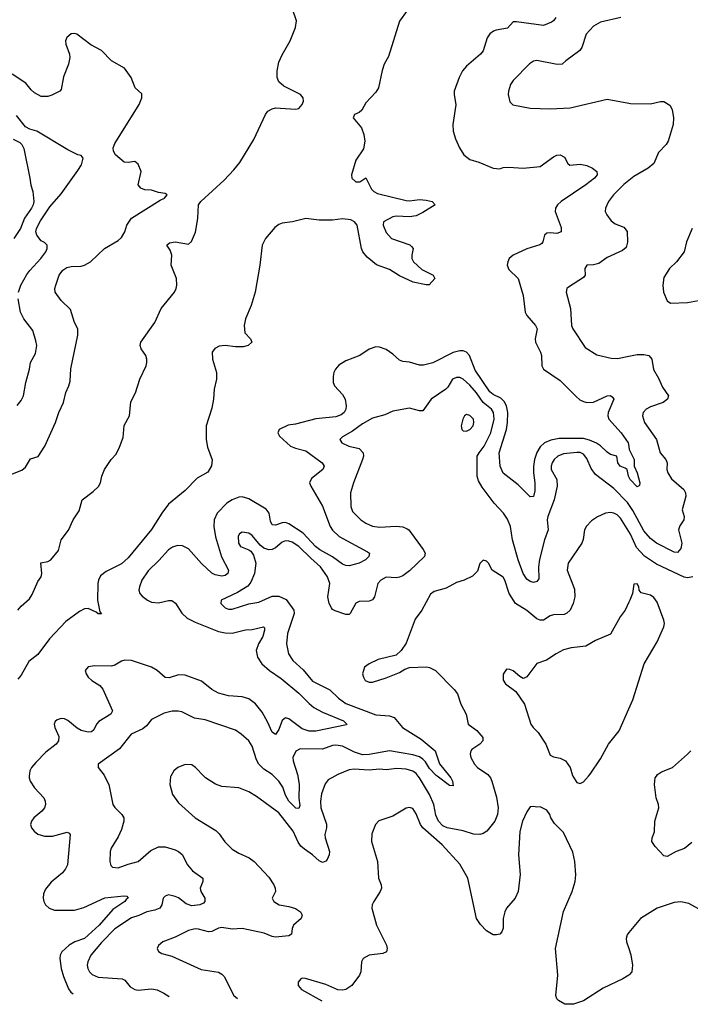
# Model space of a CAD drawing. Header units: inches. Extents: x 1694797 to 1849917, y 907313 to 1017959.
# Tile 548 of 656: x 1806362 to 1810367, y 908637 to 914516. Entities that reach past the tile are written whole.
import ezdxf

# ---------------------------------------------------------------- set-up
doc = ezdxf.new("R2010")
doc.units = ezdxf.units.IN
doc.header["$MEASUREMENT"] = 0
for name, color, linetype in [('B8900', 7, 'Continuous'), ('B8901', 7, 'Continuous'), ('B8910', 7, 'Continuous'), ('B8911', 7, 'Continuous')]:
    doc.layers.add(name, color=color, linetype=linetype)

msp = doc.modelspace()

# ---------------------------------------------------------------- linework, layer by layer
at = {"layer": 'B8900', "color": 5}
for points, elevation in [([(1806418.9, 910000), (1806417.6, 909990), (1806423.6, 909970), (1806450.2, 909930), (1806505.5, 909870), (1806514.4, 909850), (1806516, 909830), (1806509.5, 909810.5), (1806494.9, 909790), (1806446.3, 909750), (1806431.7, 909730), (1806426.7, 909710), (1806431.7, 909690), (1806447.6, 909670), (1806470, 909652.6), (1806510, 909640.2), (1806558.6, 909641.4), (1806644.5, 909664.5), (1806658.4, 909658.4), (1806664, 909650), (1806646.5, 909470), (1806634.9, 909445.1), (1806617.5, 909422.5), (1806550, 909365.7), (1806515.6, 909324.4), (1806504.3, 909295.7), (1806502, 909270), (1806505.6, 909250), (1806516.5, 909230), (1806538.9, 909210), (1806570, 909198.9), (1806690, 909199.6), (1806744.2, 909215.8), (1806870, 909271.9), (1806984.1, 909284.1), (1807002, 909282), (1807010.6, 909270.6), (1806997.8, 909262.2), (1806990.3, 909250), (1806917.5, 909202.5), (1806837.5, 909110), (1806750, 909030.5), (1806691, 909009), (1806656.5, 908990), (1806613.7, 908950), (1806604.2, 908930), (1806602.3, 908910), (1806609.2, 908850), (1806622.8, 908802.8), (1806653.6, 908730), (1806666.5, 908710), (1806680.7, 908699.2)], 720), ([(1806868.7, 910000), (1806894.4, 909950), (1806918.3, 909830), (1806931.1, 909811.1), (1806972.4, 909770), (1806983.7, 909750), (1806984.6, 909730), (1806970, 909680.9), (1806950, 909637), (1806908.7, 909570), (1806902, 909550), (1806900.4, 909490), (1806906.6, 909466.6), (1806916.3, 909456.3), (1806950, 909452.4), (1807010, 909474.6), (1807069.5, 909490), (1807145.6, 909554.4), (1807190, 909577), (1807230, 909576.8), (1807290, 909558.9), (1807310.4, 909550), (1807332.1, 909532.1), (1807363.6, 909470), (1807394.1, 909434.1), (1807454.9, 909390), (1807456.5, 909370), (1807440.7, 909330), (1807444.2, 909310), (1807467.6, 909270), (1807468.5, 909250), (1807459.7, 909240.3), (1807438.8, 909230), (1807390, 909225.2), (1807356.5, 909236.5), (1807310, 909271.9), (1807290, 909281.6), (1807250.2, 909289.8), (1807230, 909283.5), (1807219, 909270), (1807211.4, 909230), (1807198, 909210), (1807170, 909198.9), (1807122, 909190), (1807073.3, 909166.7), (1807030, 909152.4), (1806930, 909087.9), (1806850, 909005.7), (1806786.3, 908930), (1806768.7, 908890), (1806765.4, 908870), (1806768.4, 908850), (1806779.7, 908830), (1806795.3, 908815.3), (1806830, 908799.8), (1806974.4, 908790), (1806990, 908780.3), (1807021, 908741), (1807050, 908725), (1807070, 908722.2), (1807150, 908729.6), (1807182.8, 908722.8), (1807222.8, 908702.8), (1807253.8, 908683.3)], 740), ([(1807265.4, 910000), (1807263.4, 909996.6), (1807259.1, 909950), (1807275.5, 909890), (1807310, 909839.1), (1807410.5, 909750), (1807534.2, 909674.2), (1807554.2, 909654.2), (1807587.6, 909607.6), (1807630, 909563.7), (1807670, 909538.7), (1807732.3, 909512.3), (1807763, 909490), (1807850, 909395.5), (1807879.5, 909350), (1807888.4, 909330), (1807890.4, 909310), (1807870.7, 909270), (1807880.5, 909250), (1807911, 909230), (1807970, 909220.9), (1808010, 909208.8), (1808038.4, 909190), (1808048.4, 909170), (1808042.4, 909150), (1807997, 909110), (1807988.9, 909090), (1807984.4, 909055.6), (1807970, 909045.1), (1807890, 909037.8), (1807870, 909040.8), (1807822.2, 909062.2), (1807690, 909089.9), (1807630, 909086), (1807570, 909095.6), (1807550, 909090.9), (1807510, 909070.9), (1807490, 909069.7), (1807430, 909086), (1807410, 909087.2), (1807370, 909076.9), (1807290, 909036.9), (1807216, 909010), (1807190, 908988), (1807182.8, 908970), (1807190, 908952), (1807210, 908940.7), (1807270, 908923.8), (1807445.1, 908845.1), (1807550, 908829), (1807570, 908817.4), (1807582.5, 908802.5), (1807641.5, 908690), (1807663, 908672)], 760), ([(1808244.2, 910000), (1808203.5, 909976.5), (1808186.3, 909953.7), (1808165.5, 909894.5), (1808158.9, 909850), (1808160.9, 909810), (1808193.5, 909713.5), (1808193.6, 909690), (1808184.4, 909650), (1808185.7, 909630), (1808212.3, 909550), (1808210.2, 909530), (1808197.9, 909502.1), (1808190, 909491), (1808170, 909484.1), (1808150, 909493.3), (1808111.6, 909530), (1808062.4, 909562.4), (1808041.6, 909581.6), (1808025.1, 909605.1), (1807994.7, 909670), (1807910, 909779.2), (1807777.3, 909877.3), (1807730, 909905.1), (1807670, 909929.7), (1807570, 909936.9), (1807531.2, 909951.2), (1807472.3, 909990), (1807462.4, 910000)], 760), ([(1808023.1, 910000), (1808030.7, 909950), (1808028.7, 909868.7), (1808035.2, 909824.8), (1808030, 909805.6), (1808011.7, 909808.3), (1807969.4, 909850), (1807950, 909886.4), (1807933.6, 909933.6), (1807910, 909968.5), (1807879, 910000)], 740), ([(1809165.9, 910000), (1809174, 909990), (1809182.6, 909970), (1809210, 909874), (1809219, 909810), (1809215.8, 909770), (1809199.7, 909730), (1809152.6, 909670), (1809130, 909655.8), (1809110, 909650.3), (1809072.1, 909652.1), (1809010, 909672.2), (1808915.6, 909690), (1808890, 909703.2), (1808862.7, 909730), (1808846.5, 909766.5), (1808835.8, 909830), (1808809.6, 909889.6), (1808750, 909988.8), (1808741.3, 910000)], 760), ([(1808928.3, 910000), (1808936.3, 909990), (1808946, 909970), (1808950, 909942), (1808930, 909942.6), (1808855, 910000)], 740), ([(1809666.6, 910000), (1809690, 909961), (1809710, 909956), (1809730, 909966), (1809760.2, 910000)], 780), ([(1810000, 908811.8), (1809964, 908790), (1809847, 908733), (1809730, 908656.9), (1809670, 908636.9), (1809617, 908637), (1809579.4, 908659.4), (1809569.8, 908669.8), (1809563.5, 908690), (1809575.8, 908810), (1809561.5, 908970), (1809609.9, 909190.1), (1809662.4, 909310), (1809680.4, 909370), (1809683.5, 909410), (1809676.9, 909490), (1809664.9, 909544.9), (1809610, 909662), (1809556.5, 909716.5), (1809535.3, 909750), (1809528.7, 909770), (1809510, 909795.3), (1809470, 909815.3), (1809450, 909814), (1809430, 909819), (1809410, 909815.3), (1809390, 909785.2), (1809364.9, 909730), (1809348.7, 909668.7), (1809342, 909530), (1809351.5, 909411.5), (1809339.7, 909310), (1809321.5, 909270), (1809270.3, 909210), (1809259.7, 909190), (1809250.2, 909150), (1809249.1, 909090.9), (1809242.4, 909070), (1809230, 909056.2), (1809210, 909051.2), (1809190, 909052.2), (1809150, 909075.3), (1809113.9, 909113.9), (1809091.1, 909150), (1809038, 909390), (1808990, 909474.5), (1808885.7, 909590), (1808770.7, 909690), (1808755.7, 909710), (1808730, 909774.5), (1808710, 909805.1), (1808690, 909811.3), (1808670, 909808), (1808590, 909760.5), (1808507, 909733), (1808486.8, 909710), (1808465.8, 909654.2), (1808463, 909610), (1808498.7, 909490), (1808505.3, 909390), (1808521.3, 909350), (1808522.4, 909330), (1808514.9, 909310), (1808476.3, 909250), (1808467.3, 909230), (1808464.9, 909210), (1808493.7, 909110), (1808551.8, 908990), (1808557.6, 908970), (1808553, 908950), (1808530, 908939.7), (1808448.9, 908931.1), (1808414, 908910), (1808403.8, 908890), (1808399.5, 908830), (1808392.4, 908810), (1808346.4, 908750), (1808310, 908725.7), (1808290, 908720.4), (1808262.4, 908722.4), (1808190, 908756), (1808068.5, 908791.5), (1808050, 908793.6), (1808041, 908790), (1808026, 908770), (1808026, 908750), (1808045.1, 908725.1), (1808166.3, 908658)], 780), ([(1810000, 909064.8), (1809990, 909052.7), (1809984.6, 909030), (1809986.7, 909010), (1810000, 908970.3)], 780)]:
    msp.add_lwpolyline(points, dxfattribs=dict(at, elevation=elevation))
at = {"layer": 'B8901', "color": 5}
for points, elevation in [([(1806350, 910990.2), (1806370, 911014.7), (1806421.2, 911058.8), (1806437.1, 911082.9), (1806470, 911162.4), (1806489.8, 911190.2), (1806494, 911210), (1806487.3, 911272.7), (1806530, 911280.4), (1806548.5, 911291.5), (1806593.5, 911346.5), (1806608.9, 911410), (1806652.7, 911467.3), (1806680.7, 911530), (1806716.7, 911583.3), (1806735.3, 911650), (1806801.6, 911698.4), (1806831.9, 911728.1), (1806844.5, 911750), (1806851.9, 911790), (1806867.9, 911830), (1806907.7, 911890), (1806937.6, 911922.4), (1806957.2, 911962.8), (1806979.5, 912020.5), (1806986.7, 912093.3), (1807017.2, 912150), (1807024.9, 912235.1), (1807052.7, 912287.3), (1807080.4, 912370), (1807117.2, 912450), (1807121.6, 912470), (1807121.8, 912490), (1807115.6, 912510), (1807087.6, 912550), (1807080.5, 912570), (1807085.6, 912590), (1807170, 912707.9), (1807207.6, 912792.4), (1807286.3, 912890), (1807296.7, 912910), (1807300.6, 912930), (1807299.1, 912970), (1807266.6, 913050), (1807269.8, 913110), (1807260.2, 913140.2), (1807241.6, 913170), (1807256.6, 913183.4), (1807290, 913189), (1807370, 913176.4), (1807387.5, 913192.5), (1807412.1, 913247.9), (1807416.8, 913270), (1807425.7, 913330), (1807429.8, 913410), (1807443.2, 913430), (1807582.5, 913557.5), (1807641.4, 913618.6), (1807677, 913663), (1807759.6, 913800.4), (1807830.3, 913950), (1807844, 913970), (1807870, 913984.6), (1807890, 913989), (1808010, 913981.6), (1808030, 913985.8), (1808049.9, 914010), (1808056.7, 914030), (1808055, 914050), (1808038.8, 914070), (1807938.9, 914118.9), (1807910, 914145.6), (1807900.5, 914170), (1807900.1, 914210), (1807910, 914261.7), (1807930, 914306.7), (1807978.1, 914390), (1808010, 914468.7), (1808016, 914510), (1807970, 914643.6)], 680), ([(1808676.9, 914570), (1808630, 914506.6), (1808564.4, 914295.6), (1808539.8, 914250), (1808527.8, 914212.2), (1808504.7, 914110), (1808490, 914083.5), (1808430, 914018.7), (1808404.7, 913975.3), (1808390, 913962.3), (1808362.6, 913950), (1808353.4, 913930), (1808402.6, 913870), (1808417.8, 913830), (1808422.6, 913790), (1808415.1, 913744.9), (1808370, 913677.2), (1808344.2, 913590), (1808346.4, 913570), (1808370, 913548.7), (1808393, 913547), (1808430, 913570.8), (1808464.1, 913504.1), (1808476.5, 913490), (1808498.6, 913478.6), (1808670, 913436.4), (1808690, 913434), (1808750, 913443.2), (1808790, 913438.9), (1808825.5, 913430), (1808843.8, 913410), (1808770, 913363.8), (1808730, 913345), (1808690, 913339.5), (1808610, 913343.7), (1808590, 913338.7), (1808534.6, 913310), (1808532.6, 913290), (1808550, 913246), (1808583, 913210), (1808691.3, 913171.3), (1808702.6, 913162.6), (1808713, 913150), (1808703.1, 913110), (1808703.6, 913090), (1808713.4, 913070), (1808764.7, 913024.7), (1808830.8, 912990), (1808841, 912970), (1808806.8, 912933.2), (1808790, 912932.3), (1808711.1, 912948.9), (1808630, 912987.1), (1808570, 913023.7), (1808493.1, 913053.1), (1808438.3, 913098.3), (1808411.8, 913130), (1808403.6, 913150), (1808377.2, 913290), (1808362.4, 913310), (1808340.7, 913320.7), (1808290, 913327.5), (1808230, 913319.6), (1808150, 913318.9), (1808070, 913329.3), (1807990.8, 913309.2), (1807930, 913301), (1807910, 913294), (1807885.3, 913274.7), (1807830.1, 913209.9), (1807809.5, 913170), (1807797, 913050), (1807768.4, 912890), (1807744.1, 912810), (1807710.7, 912730), (1807701.9, 912690), (1807706.1, 912646.1), (1807741.3, 912610), (1807748, 912590), (1807726.8, 912570), (1807696.9, 912563.1), (1807650, 912562.6), (1807590, 912569.9), (1807553.3, 912566.7), (1807527.1, 912552.9), (1807511, 912530), (1807512.6, 912490), (1807537.1, 912410), (1807538.3, 912370), (1807524.2, 912310), (1807519.8, 912250), (1807510, 912197), (1807476.1, 912090), (1807474.9, 912010), (1807484.2, 911964.2), (1807512.2, 911887.8), (1807508, 911852), (1807485.5, 911814.5), (1807422.2, 911777.8), (1807350, 911704.7), (1807250, 911622.9), (1807210.2, 911569.8), (1807150, 911472), (1807010, 911303.4), (1806970, 911267.9), (1806878.6, 911221.4), (1806844.8, 911195.2), (1806831.9, 911170), (1806828.6, 911150), (1806826.7, 911050), (1806839.6, 910979.6), (1806850, 910968), (1806830, 910968.3), (1806818.7, 910978.7), (1806770, 910999.7), (1806750, 910998.7), (1806718.6, 910981.4), (1806638.3, 910921.7), (1806540.5, 910819.5), (1806470, 910725.1), (1806417, 910683), (1806370, 910601.2), (1806350, 910578)], 680), ([(1809564.2, 914530), (1809550.3, 914510), (1809538.6, 914501.4), (1809490, 914482), (1809330, 914503.5), (1809310, 914502.4), (1809274.5, 914465.5), (1809206.8, 914453.2), (1809192, 914448), (1809169.1, 914430.9), (1809153.3, 914406.7), (1809130, 914329.7), (1809114, 914310), (1809030, 914237.6), (1809007.4, 914210), (1808986.3, 914170), (1808957.4, 914090), (1808956.5, 914070), (1808967.6, 914007.6), (1808948, 913890), (1808951.5, 913850), (1808964.7, 913804.7), (1808988, 913750), (1809015.5, 913710), (1809050, 913681.2), (1809104.8, 913664.8), (1809190, 913628.8), (1809230, 913626.3), (1809250, 913633.4), (1809283.9, 913636.1), (1809370, 913630.3), (1809470, 913640.4), (1809550, 913698), (1809570, 913706.5), (1809590, 913708.8), (1809615.9, 913695.9), (1809636.7, 913656.7), (1809648, 913648), (1809710, 913652.9), (1809750, 913646.3), (1809783, 913630), (1809808.2, 913610), (1809810.3, 913590), (1809795.3, 913570), (1809743.6, 913530), (1809595.6, 913430), (1809574.3, 913410), (1809562.6, 913390), (1809560.3, 913370), (1809595.3, 913275.3), (1809596.5, 913250), (1809570, 913239.3), (1809530, 913244), (1809510, 913240.8), (1809497.3, 913230), (1809486.5, 913190), (1809479.6, 913180.4), (1809467.8, 913172.2), (1809390, 913148), (1809308.7, 913110), (1809286.3, 913090), (1809276.5, 913070), (1809274, 913050), (1809284.3, 913024.3), (1809339.7, 912970), (1809368.8, 912870), (1809380.6, 912770), (1809390.2, 912750), (1809443.5, 912690), (1809451.9, 912670), (1809440.7, 912610), (1809442.8, 912590), (1809472.6, 912530), (1809477.6, 912510), (1809480.2, 912450), (1809490.2, 912430.2), (1809590, 912361), (1809685.2, 912265.2), (1809707.1, 912247.1), (1809730, 912235.9), (1809750, 912231.1), (1809790, 912233.2), (1809870, 912270.2), (1809890, 912271.6), (1809902.9, 912262.9), (1809910.3, 912250), (1809877.6, 912170), (1809874.9, 912150), (1809880.8, 912130), (1809955, 912050), (1809996.5, 911990), (1810000, 911967.7)], 720), ([(1809952.7, 914530), (1809830, 914501.1), (1809790, 914477.2), (1809744.6, 914430), (1809720.3, 914350), (1809708.5, 914331.5), (1809623, 914270), (1809602.8, 914250), (1809572.5, 914247.5), (1809450, 914272.7), (1809431.5, 914268.5), (1809407, 914253), (1809310, 914152.7), (1809293.4, 914130), (1809280.5, 914090), (1809279.1, 914070), (1809290, 914024.7), (1809307.9, 914007.9), (1809410, 913988.2), (1809530, 913983.7), (1809650, 913990.4), (1809870, 914041.1), (1810000, 914016.8)], 740), ([(1806310, 911799.5), (1806374.5, 911825.5), (1806395.8, 911844.2), (1806427, 911893), (1806472.2, 911907.8), (1806512.8, 911970), (1806576.4, 912110), (1806596.1, 912170), (1806623.5, 912230), (1806637.2, 912290), (1806656.4, 912330), (1806663.3, 912356.7), (1806668.1, 912431.9), (1806710, 912632), (1806708.4, 912670), (1806688.3, 912708.3), (1806665.6, 912785.6), (1806610, 912838.4), (1806574.7, 912890), (1806572.8, 912910), (1806577.4, 912930), (1806598.5, 912990), (1806619.3, 913020.7), (1806643.5, 913036.5), (1806670, 913042.6), (1806730, 913045.3), (1806750, 913050.3), (1806784.5, 913070), (1806869.4, 913150), (1806950, 913197), (1806970, 913215.3), (1806989.8, 913250), (1807002.1, 913290), (1807029.6, 913330.4), (1807201.2, 913438.8), (1807226, 913450), (1807242.7, 913470), (1807230, 913478.4), (1807190, 913485.1), (1807150, 913498.4), (1807110, 913500.7), (1807085.2, 913510), (1807069.5, 913530), (1807086.6, 913610), (1807070, 913654), (1807050, 913669.3), (1807010, 913663.6), (1806985.4, 913665.4), (1806934, 913710), (1806922.7, 913730), (1806920.5, 913750), (1806930, 913777), (1807074.9, 914010), (1807091.4, 914050), (1807092.4, 914072.4), (1807051.8, 914110), (1807027.8, 914170), (1806987.3, 914227.3), (1806911.2, 914271.2), (1806850, 914332), (1806786.6, 914366.6), (1806702.7, 914430), (1806690, 914434), (1806670, 914432), (1806643.1, 914410), (1806636.5, 914390), (1806636.9, 914370), (1806658.5, 914310), (1806661.3, 914290), (1806652.6, 914250), (1806624.3, 914175.7), (1806610, 914099.3), (1806602, 914090), (1806554.8, 914065.2), (1806530, 914056.8), (1806490, 914057.2), (1806450, 914079.8), (1806430, 914097.4), (1806397.9, 914137.9), (1806317.3, 914190)], 720), ([(1806354, 912890), (1806368.2, 912930), (1806405.5, 912994.5), (1806421.9, 913018.1), (1806488.4, 913090), (1806517.6, 913130), (1806526, 913150), (1806525.2, 913170), (1806510, 913185.2), (1806490, 913195.3), (1806465.2, 913230), (1806458, 913250), (1806462.4, 913270), (1806485.5, 913314.5), (1806541.7, 913398.3), (1806610, 913477.2), (1806710, 913616), (1806731.3, 913650), (1806740.7, 913690), (1806730, 913706), (1806710, 913709.4), (1806650, 913738.4), (1806465.2, 913850), (1806422.3, 913862.3), (1806395.8, 913875.8), (1806343.7, 913943.7)], 740), ([(1806323.4, 913803.4), (1806362, 913782), (1806374.8, 913770), (1806386.4, 913746.4), (1806423.1, 913570), (1806427.6, 913527.6), (1806440.5, 913490), (1806446, 913430), (1806443, 913410), (1806433.4, 913390), (1806390.6, 913330), (1806367.2, 913270), (1806326.7, 913210)], 740), ([(1810000, 913556), (1809970, 913532.2), (1809909.4, 913470.6), (1809879, 913430), (1809860.3, 913390), (1809859.5, 913370), (1809868.8, 913350), (1809895.3, 913315.3), (1809917.8, 913297.8), (1809970, 913276.9), (1809990.9, 913250.9), (1809992.4, 913187.6), (1809984.5, 913155.5), (1809962.8, 913137.2), (1809870, 913095.8), (1809820.2, 913059.8), (1809790, 913051.6), (1809750, 913049.5), (1809737, 913030), (1809738.7, 912990), (1809730, 912977), (1809640.7, 912919.3), (1809630.7, 912910), (1809624.9, 912890), (1809651.4, 912791.4), (1809658.4, 912690), (1809666, 912670), (1809738.9, 912558.9), (1809810, 912514.4), (1809894.6, 912494.6), (1809933.4, 912493.4), (1810000, 912506.9)], 740), ([(1806347.1, 912212.9), (1806370, 912241.3), (1806384.8, 912270), (1806397.8, 912350), (1806421, 912430), (1806427.1, 912470), (1806456.2, 912523.8), (1806463.5, 912570), (1806459, 912599), (1806439.8, 912659.8), (1806386.4, 912730), (1806366.6, 912770), (1806352.1, 912850)], 740), ([(1810000, 911786.8), (1809998.4, 911790), (1809989.3, 911829.3), (1809978.6, 911838.6), (1809949, 911850), (1809935.3, 911870), (1809928, 911910), (1809890, 911920.7), (1809870, 911932.8), (1809831.1, 911971.1), (1809807.7, 911987.7), (1809765.9, 912005.9), (1809730, 912015.5), (1809584.6, 912015.4), (1809534.5, 912005.5), (1809496.2, 911990), (1809470, 911965), (1809450, 911931.8), (1809437.7, 911890), (1809431.6, 911848.4), (1809430.1, 911810), (1809438.6, 911750), (1809437.8, 911702.2), (1809430, 911669.5), (1809410, 911668), (1809338.4, 911738.4), (1809250, 911808), (1809231.6, 911850), (1809225.4, 911930), (1809268.7, 912070), (1809276, 912110), (1809277.2, 912170), (1809269.9, 912210), (1809255.6, 912235.6), (1809236.3, 912256.3), (1809190, 912278.8), (1809170, 912294.6), (1809082.8, 912422.8), (1809049.4, 912510), (1809030, 912530.8), (1809010, 912539), (1808990, 912539), (1808950, 912528.3), (1808830, 912468.1), (1808773.7, 912453.7), (1808750, 912453.3), (1808690, 912471.3), (1808650, 912475.4), (1808630, 912484), (1808590, 912519.7), (1808550, 912546), (1808510, 912561.1), (1808490, 912562.4), (1808450, 912549.6), (1808394, 912510), (1808310, 912479.8), (1808267.1, 912452.9), (1808247.9, 912430), (1808238.5, 912410), (1808233.5, 912386.5), (1808233.6, 912350), (1808241.3, 912330), (1808290, 912278.3), (1808305, 912250), (1808312.4, 912210), (1808310.1, 912190), (1808299.7, 912170), (1808282.6, 912157.4), (1808250, 912144.8), (1808130, 912132.3), (1808010, 912101.4), (1807965.3, 912094.7), (1807911, 912070), (1807904, 912050), (1807913.4, 912030), (1807979.3, 911970), (1808010, 911956.9), (1808070, 911940.8), (1808169.3, 911869.3), (1808180.9, 911850), (1808172.6, 911830), (1808104.1, 911775.9), (1808093.6, 911750), (1808100.7, 911730), (1808171.4, 911611.4), (1808215.9, 911490), (1808230, 911468.4), (1808270.1, 911430.1), (1808439.4, 911339.4), (1808450.5, 911330), (1808448, 911310), (1808426.4, 911290), (1808390.5, 911270), (1808330, 911255.3), (1808310, 911256.4), (1808290, 911265.7), (1808229.6, 911309.6), (1808154.2, 911350), (1808129.4, 911370), (1808055.8, 911450), (1807970, 911506.1), (1807950, 911512.8), (1807930, 911512.2), (1807890, 911498.8), (1807870, 911499.8), (1807860.8, 911520.8), (1807851.3, 911570), (1807833.6, 911593.6), (1807730, 911656), (1807690, 911667.1), (1807670, 911664.7), (1807630.2, 911650), (1807599.7, 911630), (1807540.6, 911570), (1807522.6, 911530), (1807521.8, 911490), (1807531.5, 911428.5), (1807567.8, 911307.8), (1807608.9, 911230), (1807605.7, 911210), (1807590, 911198), (1807570, 911192.7), (1807530, 911200.8), (1807510, 911210.5), (1807448.3, 911268.3), (1807370, 911357.3), (1807335.2, 911375.2), (1807303.8, 911376.2), (1807274, 911366), (1807250, 911350.4), (1807193.9, 911286.1), (1807130, 911225.2), (1807091.2, 911170), (1807076.6, 911130), (1807074.3, 911110), (1807079.2, 911090), (1807093.3, 911073.3), (1807125.7, 911050), (1807150, 911038.9), (1807190, 911033.7), (1807250, 911048.2), (1807270, 911047.1), (1807292.1, 911032.1), (1807330, 910972.6), (1807363, 910943), (1807410, 910917.9), (1807550, 910863.4), (1807590, 910854.8), (1807630, 910852.7), (1807710, 910873.1), (1807750, 910875.8), (1807818, 910890), (1807824.5, 910884.5), (1807824, 910870), (1807813.3, 910833.3), (1807787.3, 910790), (1807774.2, 910750), (1807781.5, 910710), (1807808.5, 910670), (1807853.7, 910630), (1807922.8, 910582.8), (1808030, 910495), (1808090, 910432.1), (1808118.5, 910410), (1808170, 910380.8), (1808295.3, 910330), (1808315.8, 910310), (1808314, 910306), (1808130, 910267.1), (1808090, 910267.2), (1808050, 910281.3), (1807970, 910342), (1807950, 910347.2), (1807928.8, 910331.2), (1807910, 910277), (1807890, 910247.8), (1807870, 910262.4), (1807843, 910323), (1807810, 910382), (1807770, 910430.9), (1807730, 910461.4), (1807690, 910472.4), (1807610, 910478.7), (1807550, 910494), (1807510, 910515.8), (1807447.1, 910567.1), (1807350, 910601.3), (1807310, 910603.2), (1807254.2, 910585.8), (1807230, 910588.2), (1807182.3, 910630), (1807150, 910650.9), (1807030, 910689.2), (1806990, 910691.2), (1806970, 910686.3), (1806930, 910661.8), (1806910, 910655.9), (1806810, 910657.6), (1806770, 910652.4), (1806753.4, 910630), (1806758.6, 910610), (1806771.4, 910590), (1806792.9, 910570), (1806839.6, 910539.6), (1806857.9, 910517.9), (1806916.5, 910390), (1806907.2, 910370), (1806834.6, 910325.4), (1806820.2, 910310), (1806804, 910276), (1806790, 910263.8), (1806770, 910262.6), (1806730, 910272.3), (1806706, 910286), (1806650, 910332.1), (1806630, 910341.1), (1806610, 910343), (1806584.8, 910335.2), (1806574, 910326), (1806568.8, 910310), (1806571.8, 910290), (1806595.3, 910235.3), (1806593.8, 910210), (1806580.2, 910190), (1806517.7, 910142.3), (1806458.5, 910081.5), (1806432.4, 910050), (1806422.8, 910030), (1806418.9, 910000)], 720), ([(1810000, 911621.2), (1809992.3, 911632.3), (1809910, 911716.6), (1809801.1, 911801.1), (1809775.5, 911835.5), (1809750, 911895.4), (1809730, 911921.1), (1809710, 911931), (1809690, 911932.7), (1809610, 911923.2), (1809576.5, 911910), (1809553.7, 911890), (1809541.5, 911870), (1809536.3, 911850), (1809537.1, 911830), (1809569.3, 911770), (1809571.2, 911731.2), (1809554.6, 911650), (1809516.8, 911550), (1809513.4, 911530), (1809518, 911470), (1809496.8, 911410), (1809466.2, 911293.8), (1809459.8, 911250), (1809462.3, 911177.7), (1809450, 911160.5), (1809430, 911155.8), (1809410, 911161), (1809390, 911175.1), (1809370, 911209.7), (1809339.3, 911290), (1809304.9, 911410), (1809292.9, 911490), (1809274.5, 911534.5), (1809252.2, 911570), (1809196.5, 911630), (1809124.5, 911724.5), (1809102.5, 911762.5), (1809094.5, 911790), (1809095.3, 911910), (1809105.4, 911930), (1809136.7, 911970), (1809175.6, 912050), (1809195.8, 912130), (1809192.8, 912170), (1809180.2, 912190), (1809129.9, 912229.9), (1809090, 912287.1), (1809050, 912332.9), (1809011.1, 912370), (1808990, 912378.7), (1808970, 912379.7), (1808947, 912370), (1808918.5, 912321.5), (1808907.6, 912310), (1808819, 912250), (1808770, 912180.5), (1808750, 912179.7), (1808690, 912196.9), (1808590, 912177.6), (1808543.6, 912156.4), (1808470, 912136.4), (1808410, 912103.4), (1808350, 912059.8), (1808290, 912025.1), (1808274.9, 912010), (1808285.5, 911990), (1808328, 911970), (1808390, 911954.7), (1808413.1, 911930), (1808414.6, 911910), (1808408.9, 911890), (1808355.3, 911750), (1808336.9, 911690), (1808339.1, 911610), (1808350, 911580.4), (1808399.3, 911530), (1808430, 911509.1), (1808470, 911492.2), (1808510, 911486), (1808611.1, 911491.1), (1808650, 911487.6), (1808676.5, 911476.5), (1808685.5, 911470), (1808772, 911352), (1808783.6, 911330), (1808779, 911310), (1808690, 911225.8), (1808650, 911196.2), (1808630, 911187), (1808610, 911184.1), (1808550, 911187.4), (1808518, 911170), (1808501.8, 911150), (1808482, 911070), (1808470, 911051.5), (1808450, 911044.1), (1808390, 911041.6), (1808370, 911031.8), (1808335.8, 910970), (1808330, 910965.1), (1808310, 910963.5), (1808246.2, 910986.2), (1808230, 910994.3), (1808223.4, 911003.4), (1808209.9, 911029.9), (1808201.5, 911070), (1808214.2, 911150), (1808200.7, 911190), (1808158, 911250), (1808099.9, 911299.9), (1808030, 911370.5), (1807990, 911396.1), (1807970, 911403), (1807950, 911403.4), (1807930, 911397.3), (1807890, 911363.1), (1807870, 911351.9), (1807850, 911349.7), (1807820.9, 911360.9), (1807798.2, 911378.2), (1807750, 911436.2), (1807730, 911449.5), (1807690, 911456.2), (1807674, 911446), (1807667, 911433), (1807668.1, 911390), (1807680.4, 911370), (1807730.3, 911350.3), (1807742.4, 911342.4), (1807759.3, 911319.3), (1807771.7, 911271.7), (1807764.5, 911210), (1807741.6, 911158.4), (1807725.4, 911134.6), (1807663.6, 911096.4), (1807566, 911050), (1807564, 911030), (1807590, 911004.4), (1807610, 910995.3), (1807630, 910996), (1807730, 911027.8), (1807790, 911038.4), (1807870, 911073.6), (1807910, 911074.5), (1807953, 911053), (1807999.1, 910990), (1808001.2, 910970), (1807962, 910850), (1807956.1, 910790), (1807967.3, 910730), (1807993.8, 910690), (1808054.3, 910634.3), (1808110, 910565.6), (1808214.3, 910514.3), (1808265.2, 910465.2), (1808310, 910432.4), (1808490, 910365.1), (1808570, 910360.2), (1808598, 910350), (1808649, 910290), (1808760.8, 910220.8), (1808843.5, 910150), (1808870, 910073.7), (1808928.3, 910000)], 740), ([(1810000, 911460.6), (1809950, 911540.3), (1809930, 911558.8), (1809910, 911569.7), (1809890, 911573.5), (1809861, 911570), (1809813.4, 911546.6), (1809776.9, 911523.1), (1809747.9, 911492.1), (1809735.3, 911470), (1809727.5, 911412.5), (1809718.7, 911390), (1809637.4, 911270), (1809632, 911230), (1809674.7, 911114.7), (1809676.8, 911070), (1809668.6, 911030), (1809650, 910991.1), (1809630, 910971.7), (1809614.9, 910965.1), (1809550, 910962.8), (1809530, 910956.4), (1809490, 910930.9), (1809470, 910929.8), (1809450, 910938.9), (1809390, 910989.1), (1809324.2, 911030), (1809284.8, 911090), (1809259.8, 911170), (1809250, 911187.8), (1809184, 911230), (1809162, 911270), (1809150, 911282), (1809130, 911288), (1809111.1, 911268.9), (1809097.1, 911222.9), (1809065.8, 911194.2), (1809016, 911170), (1808970, 911154.7), (1808910, 911121.7), (1808838, 911102), (1808815.1, 911084.9), (1808764.4, 910990), (1808723.8, 910936.2), (1808670, 910794), (1808640.5, 910750), (1808610, 910722.4), (1808503.7, 910696.3), (1808450.2, 910669.8), (1808420.7, 910650), (1808410.3, 910610), (1808414.6, 910590), (1808425.3, 910570), (1808450, 910560.2), (1808470, 910560.2), (1808550, 910585.3), (1808630, 910618), (1808662, 910638), (1808690, 910648.9), (1808791.2, 910651.2), (1808810, 910647.8), (1808846, 910630), (1808957.5, 910517.5), (1808976.4, 910490), (1808997, 910430), (1809028.2, 910370), (1809040.7, 910310), (1809092, 910272), (1809128.5, 910230), (1809128.4, 910210), (1809110.5, 910190), (1809062.4, 910157.6), (1809055.8, 910150), (1809052.9, 910130), (1809057.3, 910110), (1809077.8, 910070), (1809097, 910050), (1809157.8, 910010), (1809165.9, 910000)], 760), ([(1810000, 911037.3), (1809977.6, 910990), (1809948.5, 910950), (1809890, 910847), (1809800.7, 910810), (1809744.2, 910775.8), (1809655.4, 910764.6), (1809610, 910753), (1809566, 910730), (1809508.7, 910691.3), (1809450, 910672.3), (1809390, 910593.2), (1809375.5, 910584.5), (1809370, 910582.7), (1809350, 910594), (1809310, 910627.3), (1809290, 910637), (1809270, 910637.2), (1809250, 910608), (1809250, 910572), (1809263.8, 910550), (1809324.4, 910504.4), (1809377.3, 910430), (1809415.5, 910310), (1809428, 910290), (1809459.2, 910259.2), (1809504.9, 910190), (1809530, 910124.7), (1809550, 910114.8), (1809590, 910107.3), (1809621, 910090), (1809650.4, 910050.4), (1809664.1, 910004.1), (1809666.6, 910000)], 780), ([(1807879, 910000), (1807869.2, 910010), (1807821, 910041), (1807790.9, 910070), (1807776.7, 910096.7), (1807750, 910178.4), (1807730, 910209.6), (1807685.6, 910250), (1807650, 910274.7), (1807470, 910335.4), (1807406.1, 910346.1), (1807330, 910383), (1807308, 910388), (1807271.9, 910388.1), (1807224.2, 910375.8), (1807150, 910337.6), (1807119.6, 910300.4), (1807098, 910282), (1807027.8, 910250), (1806957.9, 910162.1), (1806830.8, 910070), (1806830.8, 910050), (1806865.8, 910005.8), (1806868.7, 910000)], 740), ([(1809760.2, 910000), (1809770, 910011), (1809830, 910102.8), (1809878.4, 910190), (1809942, 910270), (1810000, 910400.2)], 780), ([(1808855, 910000), (1808850, 910003.9), (1808810, 910045.2), (1808785.3, 910085.3), (1808770, 910101), (1808750, 910113.9), (1808710, 910126.1), (1808570.1, 910149.9), (1808450, 910129.2), (1808410, 910127.5), (1808362.4, 910142.4), (1808290, 910177.3), (1808250, 910184.1), (1808230, 910181.9), (1808170, 910160.7), (1808038, 910162), (1808010.9, 910149.1), (1807993.5, 910110), (1807994.6, 910090), (1808021.5, 910010), (1808023.1, 910000)], 740), ([(1807462.4, 910000), (1807411.4, 910051.4), (1807390, 910066.6), (1807350, 910069.3), (1807306, 910050), (1807282.8, 910030), (1807265.4, 910000)], 760), ([(1808741.3, 910000), (1808730, 910014.6), (1808710, 910029.8), (1808670, 910041.2), (1808614.5, 910045.5), (1808550, 910037.7), (1808510, 910041.1), (1808450, 910034.6), (1808359.1, 910040.9), (1808330, 910037.4), (1808261.6, 910010), (1808244.2, 910000)], 760)]:
    msp.add_lwpolyline(points, dxfattribs=dict(at, elevation=elevation))
at = {"layer": 'B8901', "color": 5, "elevation": 760}
msp.add_lwpolyline([(1809030, 912159.3), (1809018.8, 912150), (1809008.2, 912130), (1808999.3, 912090), (1809002, 912070), (1809010, 912062), (1809030, 912059.5), (1809050, 912068.7), (1809069.6, 912090), (1809074.3, 912110), (1809073, 912130), (1809050, 912153.3)], close=True, dxfattribs=at)
at = {"layer": 'B8910', "color": 5}
for points, elevation in [([(1810376.7, 909603.3), (1810332.9, 909567.1), (1810282, 909550), (1810230, 909519.5), (1810210, 909522.7), (1810158.3, 909578.3), (1810138.4, 909610), (1810138.9, 909630), (1810152.9, 909667.1), (1810155.9, 909730), (1810179.1, 909810), (1810177.5, 909830), (1810164.1, 909870), (1810154.3, 909950), (1810158.4, 909990), (1810165.2, 910000)], 760), ([(1810452.5, 909187.5), (1810358, 909238), (1810310, 909248.6), (1810270, 909245.1), (1810170, 909210.9), (1810070.4, 909150), (1810000, 909064.8)], 780), ([(1810000, 908970.3), (1810012.6, 908932.6), (1810022.3, 908870), (1810017.6, 908830), (1810005.1, 908814.9), (1810000, 908811.8)], 780)]:
    msp.add_lwpolyline(points, dxfattribs=dict(at, elevation=elevation))
at = {"layer": 'B8911', "color": 5}
for points, elevation in [([(1810000, 914016.8), (1810010, 914014.9), (1810130, 914013), (1810190, 914027.7), (1810210, 914027.3), (1810244.7, 914004.7), (1810259.6, 913979.6), (1810267, 913930), (1810264.9, 913890), (1810234.6, 913790), (1810223.8, 913770), (1810176.5, 913723.5), (1810150, 913657.2), (1810116.3, 913630), (1810030, 913579.8), (1810000, 913556)], 740), ([(1810378, 913270), (1810344, 913190), (1810330.5, 913130), (1810285.5, 913070), (1810243, 913030), (1810210, 912977.2), (1810204, 912930), (1810208, 912890), (1810230, 912837.3), (1810250, 912823.8), (1810350, 912828.2), (1810437.5, 912842.5)], 760), ([(1810000, 912506.9), (1810050, 912517.1), (1810090, 912516.9), (1810119.1, 912510), (1810138, 912490), (1810147.4, 912427.4), (1810176.5, 912376.5), (1810200.9, 912320.9), (1810237, 912270), (1810230.4, 912250), (1810205.3, 912230), (1810130, 912204.8), (1810103.1, 912190), (1810084.9, 912170), (1810081.5, 912150), (1810094.7, 912110), (1810164.8, 912010), (1810188, 911930), (1810220.2, 911890), (1810228.4, 911870), (1810227.9, 911830), (1810232.3, 911810), (1810255.4, 911775.4), (1810329, 911710), (1810339.6, 911690), (1810341.5, 911670), (1810318.3, 911590), (1810330.3, 911550), (1810327.9, 911530), (1810305.5, 911494.5), (1810296.6, 911470), (1810317.2, 911390), (1810310, 911358), (1810290, 911335.3), (1810270, 911335.7), (1810164.5, 911390), (1810130, 911417.4), (1810090, 911463.5), (1810024.9, 911584.9), (1810000, 911621.2)], 740), ([(1810000, 911967.7), (1810002.8, 911950), (1810031.7, 911890), (1810033, 911850), (1810050.2, 911810.2), (1810064.9, 911750), (1810064.5, 911735.5), (1810050, 911726.9), (1810008.3, 911770), (1810000, 911786.8)], 720), ([(1810383.1, 911190), (1810350, 911182.9), (1810330, 911186.6), (1810164.7, 911264.7), (1810093.1, 911313.1), (1810045.1, 911365.1), (1810010, 911444.6), (1810000, 911460.6)], 760), ([(1810000, 910400.2), (1810024.6, 910455.4), (1810091.2, 910670), (1810170, 910800.5), (1810208.3, 910890), (1810212.6, 910910), (1810209.7, 910930), (1810170, 911037.2), (1810150, 911066), (1810130, 911080.7), (1810073.6, 911093.6), (1810062, 911110), (1810059, 911130), (1810050, 911148), (1810030, 911146), (1810022.8, 911090), (1810006, 911050), (1810000, 911037.3)], 780), ([(1810165.2, 910000), (1810172, 910010), (1810195.3, 910024.7), (1810260.5, 910050), (1810349.7, 910130), (1810369.6, 910150)], 760)]:
    msp.add_lwpolyline(points, dxfattribs=dict(at, elevation=elevation))

doc.saveas('drawing.dxf')
